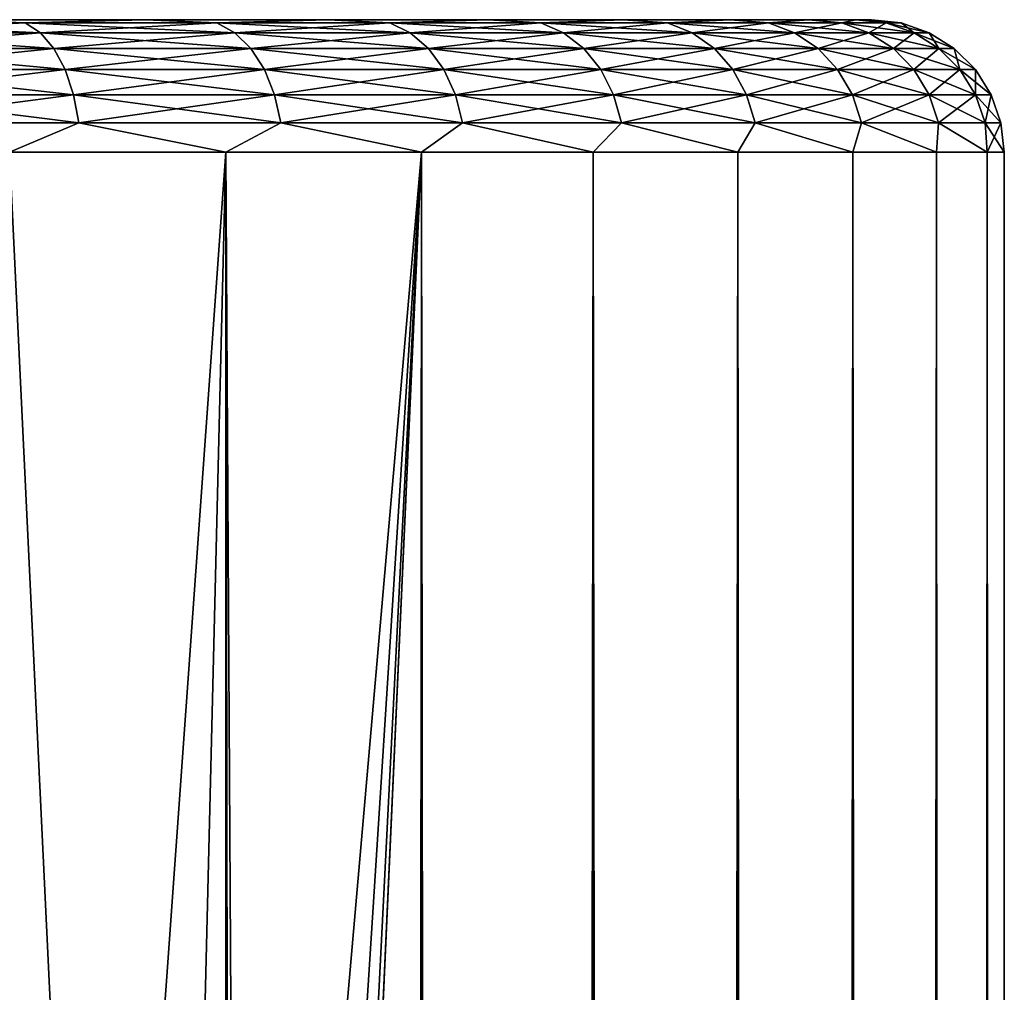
# Model space of a CAD drawing. Extents: x -265 to 265, y 0 to 1027.
# Tile 295 of 295: x 257.58 to 265, y 1012.67 to 1020. Entities that reach past the tile are written whole.
import ezdxf

# ---------------------------------------------------------------- set-up
doc = ezdxf.new("R2010")
doc.units = 0
doc.header["$LTSCALE"] = 41.718519
for name, color, linetype in [('102', 7, 'CONTINUOUS'), ('103', 7, 'CONTINUOUS'), ('104', 7, 'CONTINUOUS'), ('107', 7, 'CONTINUOUS'), ('108', 7, 'CONTINUOUS')]:
    doc.layers.add(name, color=color, linetype=linetype)

msp = doc.modelspace()

# ---------------------------------------------------------------- linework, layer by layer
at = {"layer": '102', "color": 7, "linetype": 'CONTINUOUS'}
for points in [[(257, 1020, 12.1243), (258.5227, 1020, 11.1069), (257, 1020, -12.1243), (257, 1020, 12.1243)], [(257, 1020, -12.1243), (258.5227, 1020, 11.1069), (258.5227, 1020, -11.1069), (257, 1020, -12.1243)], [(258.5227, 1020, 11.1069), (259.8995, 1020, 9.8995), (258.5227, 1020, -11.1069), (258.5227, 1020, 11.1069)], [(258.5227, 1020, -11.1069), (259.8995, 1020, 9.8995), (259.8995, 1020, -9.8995), (258.5227, 1020, -11.1069)], [(259.8995, 1020, 9.8995), (261.107, 1020, 8.5226), (259.8995, 1020, -9.8995), (259.8995, 1020, 9.8995)], [(259.8995, 1020, -9.8995), (261.107, 1020, 8.5226), (261.107, 1020, -8.5226), (259.8995, 1020, -9.8995)], [(261.107, 1020, 8.5226), (262.1244, 1020, 7), (261.107, 1020, -8.5226), (261.107, 1020, 8.5226)], [(261.107, 1020, -8.5226), (262.1244, 1020, 7), (262.1244, 1020, -7), (261.107, 1020, -8.5226)], [(262.1244, 1020, 7), (262.9343, 1020, 5.3575), (262.1244, 1020, -7), (262.1244, 1020, 7)], [(262.1244, 1020, -7), (262.9343, 1020, 5.3575), (262.9343, 1020, -5.3575), (262.1244, 1020, -7)], [(262.9343, 1020, 5.3575), (263.523, 1020, 3.6234), (262.9343, 1020, -5.3575), (262.9343, 1020, 5.3575)], [(262.9343, 1020, -5.3575), (263.523, 1020, 3.6234), (263.523, 1020, -3.6234), (262.9343, 1020, -5.3575)], [(263.523, 1020, 3.6234), (263.8802, 1020, 1.8273), (263.523, 1020, -3.6234), (263.523, 1020, 3.6234)], [(263.523, 1020, -3.6234), (263.8802, 1020, 1.8273), (263.8802, 1020, -1.8273), (263.523, 1020, -3.6234)], [(263.8802, 1020, 1.8273), (264, 1020), (263.8802, 1020, -1.8273), (263.8802, 1020, 1.8273)]]:
    msp.add_3dface(points, dxfattribs=at)
at = {"layer": '103', "color": 7, "linetype": 'CONTINUOUS'}
for points in [[(257.5, 1, 12.9904), (259.1314, 1, 11.9003), (257.5, 1019, 12.9904), (257.5, 1, 12.9904)], [(257.5, 1019, 12.9904), (259.1314, 1, 11.9003), (259.1314, 1019, 11.9003), (257.5, 1019, 12.9904)], [(259.1314, 1, 11.9003), (260.6066, 1, 10.6066), (259.1314, 1019, 11.9003), (259.1314, 1, 11.9003)], [(259.1314, 1019, 11.9003), (260.6066, 1, 10.6066), (260.6066, 1019, 10.6066), (259.1314, 1019, 11.9003)], [(260.6066, 1, 10.6066), (261.9003, 1, 9.1314), (260.6066, 1019, 10.6066), (260.6066, 1, 10.6066)], [(260.6066, 1019, 10.6066), (261.9003, 1, 9.1314), (261.9003, 1019, 9.1314), (260.6066, 1019, 10.6066)], [(261.9003, 1, 9.1314), (262.9904, 1, 7.5), (261.9003, 1019, 9.1314), (261.9003, 1, 9.1314)], [(261.9003, 1019, 9.1314), (262.9904, 1, 7.5), (262.9904, 1019, 7.5), (261.9003, 1019, 9.1314)], [(262.9904, 1, 7.5), (263.8582, 1, 5.7403), (262.9904, 1019, 7.5), (262.9904, 1, 7.5)], [(262.9904, 1019, 7.5), (263.8582, 1, 5.7403), (263.8582, 1019, 5.7403), (262.9904, 1019, 7.5)], [(263.8582, 1, 5.7403), (264.4889, 1, 3.8823), (263.8582, 1019, 5.7403), (263.8582, 1, 5.7403)], [(263.8582, 1019, 5.7403), (264.4889, 1, 3.8823), (264.4889, 1019, 3.8823), (263.8582, 1019, 5.7403)], [(264.4889, 1, 3.8823), (264.8717, 1, 1.9579), (264.4889, 1019, 3.8823), (264.4889, 1, 3.8823)], [(264.4889, 1019, 3.8823), (264.8717, 1, 1.9579), (264.8717, 1019, 1.9579), (264.4889, 1019, 3.8823)], [(264.8717, 1, 1.9579), (265, 1), (264.8717, 1019, 1.9579), (264.8717, 1, 1.9579)], [(264.8717, 1019, 1.9579), (265, 1), (265, 1019), (264.8717, 1019, 1.9579)]]:
    msp.add_3dface(points, dxfattribs=at)
at = {"layer": '104', "color": 7, "linetype": 'CONTINUOUS'}
for points in [[(257.3737, 1006.379, -13.0625), (257.5, 1019, -12.9904), (258.1533, 1005.3466, -12.5906), (257.3737, 1006.379, -13.0625)], [(257.5, 1019, -12.9904), (259.1314, 1019, -11.9003), (258.1533, 1005.3466, -12.5906), (257.5, 1019, -12.9904)], [(258.1533, 1005.3466, -12.5906), (259.1314, 1019, -11.9003), (258.7723, 1004.2554, -12.1674), (258.1533, 1005.3466, -12.5906)], [(258.7723, 1004.2554, -12.1674), (259.1314, 1019, -11.9003), (259.2244, 1003.1581, -11.8284), (258.7723, 1004.2554, -12.1674)], [(259.1314, 1019, -11.9003), (260.6066, 1019, -10.6066), (259.2244, 1003.1581, -11.8284), (259.1314, 1019, -11.9003)], [(259.2244, 1003.1581, -11.8284), (260.6066, 1019, -10.6066), (259.525, 1002.0825, -11.5877), (259.2244, 1003.1581, -11.8284)], [(259.525, 1002.0825, -11.5877), (260.6066, 1019, -10.6066), (259.6951, 1001.0333, -11.4457), (259.525, 1002.0825, -11.5877)], [(259.6951, 1001.0333, -11.4457), (260.6066, 1019, -10.6066), (259.75, 1000, -11.399), (259.6951, 1001.0333, -11.4457)], [(260.6066, 1019, -10.6066), (260.6066, 1, -10.6066), (259.75, 20, -11.399), (260.6066, 1019, -10.6066)], [(259.75, 1000, -11.399), (260.6066, 1019, -10.6066), (259.75, 20, -11.399), (259.75, 1000, -11.399)], [(261.9003, 1, -9.1314), (260.6066, 1, -10.6066), (261.9003, 1019, -9.1314), (261.9003, 1, -9.1314)], [(261.9003, 1019, -9.1314), (260.6066, 1, -10.6066), (260.6066, 1019, -10.6066), (261.9003, 1019, -9.1314)], [(262.9904, 1, -7.5), (261.9003, 1, -9.1314), (262.9904, 1019, -7.5), (262.9904, 1, -7.5)], [(262.9904, 1019, -7.5), (261.9003, 1, -9.1314), (261.9003, 1019, -9.1314), (262.9904, 1019, -7.5)], [(263.8582, 1, -5.7403), (262.9904, 1, -7.5), (263.8582, 1019, -5.7403), (263.8582, 1, -5.7403)], [(263.8582, 1019, -5.7403), (262.9904, 1, -7.5), (262.9904, 1019, -7.5), (263.8582, 1019, -5.7403)], [(264.4889, 1, -3.8823), (263.8582, 1, -5.7403), (264.4889, 1019, -3.8823), (264.4889, 1, -3.8823)], [(264.4889, 1019, -3.8823), (263.8582, 1, -5.7403), (263.8582, 1019, -5.7403), (264.4889, 1019, -3.8823)], [(264.8717, 1, -1.9579), (264.4889, 1, -3.8823), (264.8717, 1019, -1.9579), (264.8717, 1, -1.9579)], [(264.8717, 1019, -1.9579), (264.4889, 1, -3.8823), (264.4889, 1019, -3.8823), (264.8717, 1019, -1.9579)], [(265, 1019), (265, 1), (264.8717, 1, -1.9579), (265, 1019)], [(265, 1019), (264.8717, 1, -1.9579), (264.8717, 1019, -1.9579), (265, 1019)]]:
    msp.add_3dface(points, dxfattribs=at)
at = {"layer": '107', "color": 7, "linetype": 'CONTINUOUS'}
for points in [[(257.6202, 1019.9752, 12.0075), (257, 1020, 12.1243), (256.0552, 1019.9752, 12.8679), (257.6202, 1019.9752, 12.0075)], [(257.6202, 1019.9752, 12.0075), (256.0552, 1019.9752, 12.8679), (257.7336, 1019.9014, 12.1862), (257.6202, 1019.9752, 12.0075)], [(257.7336, 1019.9014, 12.1862), (256.0552, 1019.9752, 12.8679), (256.1453, 1019.9014, 13.0594), (257.7336, 1019.9014, 12.1862)], [(258.5227, 1020, 11.1069), (257, 1020, 12.1243), (257.6202, 1019.9752, 12.0075), (258.5227, 1020, 11.1069)], [(259.0651, 1019.9752, 10.9578), (258.5227, 1020, 11.1069), (257.6202, 1019.9752, 12.0075), (259.0651, 1019.9752, 10.9578)], [(259.0651, 1019.9752, 10.9578), (257.6202, 1019.9752, 12.0075), (259.2, 1019.9014, 11.1209), (259.0651, 1019.9752, 10.9578)], [(259.2, 1019.9014, 11.1209), (257.6202, 1019.9752, 12.0075), (257.7336, 1019.9014, 12.1862), (259.2, 1019.9014, 11.1209)], [(259.8995, 1020, 9.8995), (258.5227, 1020, 11.1069), (259.0651, 1019.9752, 10.9578), (259.8995, 1020, 9.8995)], [(260.367, 1019.9752, 9.7352), (259.8995, 1020, 9.8995), (259.0651, 1019.9752, 10.9578), (260.367, 1019.9752, 9.7352)], [(260.367, 1019.9752, 9.7352), (259.0651, 1019.9752, 10.9578), (260.5213, 1019.9014, 9.8801), (260.367, 1019.9752, 9.7352)], [(260.5213, 1019.9014, 9.8801), (259.0651, 1019.9752, 10.9578), (259.2, 1019.9014, 11.1209), (260.5213, 1019.9014, 9.8801)], [(261.107, 1020, 8.5226), (259.8995, 1020, 9.8995), (260.367, 1019.9752, 9.7352), (261.107, 1020, 8.5226)], [(261.5054, 1019.9752, 8.3591), (261.107, 1020, 8.5226), (260.367, 1019.9752, 9.7352), (261.5054, 1019.9752, 8.3591)], [(261.5054, 1019.9752, 8.3591), (260.367, 1019.9752, 9.7352), (261.6766, 1019.9014, 8.4835), (261.5054, 1019.9752, 8.3591)], [(261.6766, 1019.9014, 8.4835), (260.367, 1019.9752, 9.7352), (260.5213, 1019.9014, 9.8801), (261.6766, 1019.9014, 8.4835)], [(262.1244, 1020, 7), (261.107, 1020, 8.5226), (261.5054, 1019.9752, 8.3591), (262.1244, 1020, 7)], [(262.4623, 1019.9752, 6.8512), (262.1244, 1020, 7), (261.5054, 1019.9752, 8.3591), (262.4623, 1019.9752, 6.8512)], [(262.4623, 1019.9752, 6.8512), (261.5054, 1019.9752, 8.3591), (262.6478, 1019.9014, 6.9532), (262.4623, 1019.9752, 6.8512)], [(262.6478, 1019.9014, 6.9532), (261.5054, 1019.9752, 8.3591), (261.6766, 1019.9014, 8.4835), (262.6478, 1019.9014, 6.9532)], [(262.9343, 1020, 5.3575), (262.1244, 1020, 7), (262.4623, 1019.9752, 6.8512), (262.9343, 1020, 5.3575)], [(263.2227, 1019.9752, 5.2353), (262.9343, 1020, 5.3575), (262.4623, 1019.9752, 6.8512), (263.2227, 1019.9752, 5.2353)], [(263.2227, 1019.9752, 5.2353), (262.4623, 1019.9752, 6.8512), (263.4195, 1019.9014, 5.3132), (263.2227, 1019.9752, 5.2353)], [(263.4195, 1019.9014, 5.3132), (262.4623, 1019.9752, 6.8512), (262.6478, 1019.9014, 6.9532), (263.4195, 1019.9014, 5.3132)], [(263.523, 1020, 3.6234), (262.9343, 1020, 5.3575), (263.2227, 1019.9752, 5.2353), (263.523, 1020, 3.6234)], [(263.7746, 1019.9752, 3.5367), (263.523, 1020, 3.6234), (263.2227, 1019.9752, 5.2353), (263.7746, 1019.9752, 3.5367)], [(263.7746, 1019.9752, 3.5367), (263.2227, 1019.9752, 5.2353), (263.9796, 1019.9014, 3.5894), (263.7746, 1019.9752, 3.5367)], [(263.9796, 1019.9014, 3.5894), (263.2227, 1019.9752, 5.2353), (263.4195, 1019.9014, 5.3132), (263.9796, 1019.9014, 3.5894)], [(263.8802, 1020, 1.8273), (263.523, 1020, 3.6234), (263.7746, 1019.9752, 3.5367), (263.8802, 1020, 1.8273)], [(264.1093, 1019.9752, 1.7824), (263.8802, 1020, 1.8273), (263.7746, 1019.9752, 3.5367), (264.1093, 1019.9752, 1.7824)], [(264.1093, 1019.9752, 1.7824), (263.7746, 1019.9752, 3.5367), (264.3193, 1019.9014, 1.8089), (264.1093, 1019.9752, 1.7824)], [(264.3193, 1019.9014, 1.8089), (263.7746, 1019.9752, 3.5367), (263.9796, 1019.9014, 3.5894), (264.3193, 1019.9014, 1.8089)], [(264, 1020), (263.8802, 1020, 1.8273), (264.2214, 1019.9752), (264, 1020)], [(264.2214, 1019.9752), (263.8802, 1020, 1.8273), (264.1093, 1019.9752, 1.7824), (264.2214, 1019.9752)], [(264.2214, 1019.9752), (264.1093, 1019.9752, 1.7824), (264.4331, 1019.9014), (264.2214, 1019.9752)], [(264.4331, 1019.9014), (264.1093, 1019.9752, 1.7824), (264.3193, 1019.9014, 1.8089), (264.4331, 1019.9014)], [(257.7336, 1019.9014, 12.1862), (256.1453, 1019.9014, 13.0594), (257.8354, 1019.7823, 12.3466), (257.7336, 1019.9014, 12.1862)], [(257.8354, 1019.7823, 12.3466), (256.1453, 1019.9014, 13.0594), (256.2262, 1019.7823, 13.2313), (257.8354, 1019.7823, 12.3466)], [(259.2, 1019.9014, 11.1209), (257.7336, 1019.9014, 12.1862), (259.321, 1019.7823, 11.2672), (259.2, 1019.9014, 11.1209)], [(259.321, 1019.7823, 11.2672), (257.7336, 1019.9014, 12.1862), (257.8354, 1019.7823, 12.3466), (259.321, 1019.7823, 11.2672)], [(260.5213, 1019.9014, 9.8801), (259.2, 1019.9014, 11.1209), (260.6597, 1019.7823, 10.0101), (260.5213, 1019.9014, 9.8801)], [(260.6597, 1019.7823, 10.0101), (259.2, 1019.9014, 11.1209), (259.321, 1019.7823, 11.2672), (260.6597, 1019.7823, 10.0101)], [(261.6766, 1019.9014, 8.4835), (260.5213, 1019.9014, 9.8801), (261.8302, 1019.7823, 8.5952), (261.6766, 1019.9014, 8.4835)], [(261.8302, 1019.7823, 8.5952), (260.5213, 1019.9014, 9.8801), (260.6597, 1019.7823, 10.0101), (261.8302, 1019.7823, 8.5952)], [(262.6478, 1019.9014, 6.9532), (261.6766, 1019.9014, 8.4835), (262.8142, 1019.7823, 7.0447), (262.6478, 1019.9014, 6.9532)], [(262.8142, 1019.7823, 7.0447), (261.6766, 1019.9014, 8.4835), (261.8302, 1019.7823, 8.5952), (262.8142, 1019.7823, 7.0447)], [(263.4195, 1019.9014, 5.3132), (262.6478, 1019.9014, 6.9532), (263.5961, 1019.7823, 5.3831), (263.4195, 1019.9014, 5.3132)], [(263.5961, 1019.7823, 5.3831), (262.6478, 1019.9014, 6.9532), (262.8142, 1019.7823, 7.0447), (263.5961, 1019.7823, 5.3831)], [(263.9796, 1019.9014, 3.5894), (263.4195, 1019.9014, 5.3132), (264.1636, 1019.7823, 3.6366), (263.9796, 1019.9014, 3.5894)], [(264.1636, 1019.7823, 3.6366), (263.4195, 1019.9014, 5.3132), (263.5961, 1019.7823, 5.3831), (264.1636, 1019.7823, 3.6366)], [(264.3193, 1019.9014, 1.8089), (263.9796, 1019.9014, 3.5894), (264.5077, 1019.7823, 1.8327), (264.3193, 1019.9014, 1.8089)], [(264.5077, 1019.7823, 1.8327), (263.9796, 1019.9014, 3.5894), (264.1636, 1019.7823, 3.6366), (264.5077, 1019.7823, 1.8327)], [(264.4331, 1019.9014), (264.3193, 1019.9014, 1.8089), (264.623, 1019.7823), (264.4331, 1019.9014)], [(264.623, 1019.7823), (264.3193, 1019.9014, 1.8089), (264.5077, 1019.7823, 1.8327), (264.623, 1019.7823)], [(257.8354, 1019.7823, 12.3466), (256.2262, 1019.7823, 13.2313), (257.9204, 1019.6238, 12.4805), (257.8354, 1019.7823, 12.3466)], [(257.9204, 1019.6238, 12.4805), (256.2262, 1019.7823, 13.2313), (256.2937, 1019.6238, 13.3747), (257.9204, 1019.6238, 12.4805)], [(259.321, 1019.7823, 11.2672), (257.8354, 1019.7823, 12.3466), (259.4221, 1019.6238, 11.3894), (259.321, 1019.7823, 11.2672)], [(259.4221, 1019.6238, 11.3894), (257.8354, 1019.7823, 12.3466), (257.9204, 1019.6238, 12.4805), (259.4221, 1019.6238, 11.3894)], [(260.6597, 1019.7823, 10.0101), (259.321, 1019.7823, 11.2672), (260.7753, 1019.6238, 10.1187), (260.6597, 1019.7823, 10.0101)], [(260.7753, 1019.6238, 10.1187), (259.321, 1019.7823, 11.2672), (259.4221, 1019.6238, 11.3894), (260.7753, 1019.6238, 10.1187)], [(261.8302, 1019.7823, 8.5952), (260.6597, 1019.7823, 10.0101), (261.9585, 1019.6238, 8.6884), (261.8302, 1019.7823, 8.5952)], [(261.9585, 1019.6238, 8.6884), (260.6597, 1019.7823, 10.0101), (260.7753, 1019.6238, 10.1187), (261.9585, 1019.6238, 8.6884)], [(262.8142, 1019.7823, 7.0447), (261.8302, 1019.7823, 8.5952), (262.9532, 1019.6238, 7.1211), (262.8142, 1019.7823, 7.0447)], [(262.9532, 1019.6238, 7.1211), (261.8302, 1019.7823, 8.5952), (261.9585, 1019.6238, 8.6884), (262.9532, 1019.6238, 7.1211)], [(263.5961, 1019.7823, 5.3831), (262.8142, 1019.7823, 7.0447), (263.7435, 1019.6238, 5.4415), (263.5961, 1019.7823, 5.3831)], [(263.7435, 1019.6238, 5.4415), (262.8142, 1019.7823, 7.0447), (262.9532, 1019.6238, 7.1211), (263.7435, 1019.6238, 5.4415)], [(264.1636, 1019.7823, 3.6366), (263.5961, 1019.7823, 5.3831), (264.3172, 1019.6238, 3.676), (264.1636, 1019.7823, 3.6366)], [(264.3172, 1019.6238, 3.676), (263.5961, 1019.7823, 5.3831), (263.7435, 1019.6238, 5.4415), (264.3172, 1019.6238, 3.676)], [(264.5077, 1019.7823, 1.8327), (264.1636, 1019.7823, 3.6366), (264.665, 1019.6238, 1.8526), (264.5077, 1019.7823, 1.8327)], [(264.665, 1019.6238, 1.8526), (264.1636, 1019.7823, 3.6366), (264.3172, 1019.6238, 3.676), (264.665, 1019.6238, 1.8526)], [(264.623, 1019.7823), (264.5077, 1019.7823, 1.8327), (264.7816, 1019.6238), (264.623, 1019.7823)], [(264.7816, 1019.6238), (264.5077, 1019.7823, 1.8327), (264.665, 1019.6238, 1.8526), (264.7816, 1019.6238)], [(257.9204, 1019.6238, 12.4805), (256.2937, 1019.6238, 13.3747), (257.9843, 1019.4341, 12.5812), (257.9204, 1019.6238, 12.4805)], [(257.9843, 1019.4341, 12.5812), (256.2937, 1019.6238, 13.3747), (256.3445, 1019.4341, 13.4827), (257.9843, 1019.4341, 12.5812)], [(259.4221, 1019.6238, 11.3894), (257.9204, 1019.6238, 12.4805), (259.4982, 1019.4341, 11.4813), (259.4221, 1019.6238, 11.3894)], [(259.4982, 1019.4341, 11.4813), (257.9204, 1019.6238, 12.4805), (257.9843, 1019.4341, 12.5812), (259.4982, 1019.4341, 11.4813)], [(260.7753, 1019.6238, 10.1187), (259.4221, 1019.6238, 11.3894), (260.8623, 1019.4341, 10.2003), (260.7753, 1019.6238, 10.1187)], [(260.8623, 1019.4341, 10.2003), (259.4221, 1019.6238, 11.3894), (259.4982, 1019.4341, 11.4813), (260.8623, 1019.4341, 10.2003)], [(261.9585, 1019.6238, 8.6884), (260.7753, 1019.6238, 10.1187), (262.0551, 1019.4341, 8.7585), (261.9585, 1019.6238, 8.6884)], [(262.0551, 1019.4341, 8.7585), (260.7753, 1019.6238, 10.1187), (260.8623, 1019.4341, 10.2003), (262.0551, 1019.4341, 8.7585)], [(262.9532, 1019.6238, 7.1211), (261.9585, 1019.6238, 8.6884), (263.0577, 1019.4341, 7.1785), (262.9532, 1019.6238, 7.1211)], [(263.0577, 1019.4341, 7.1785), (261.9585, 1019.6238, 8.6884), (262.0551, 1019.4341, 8.7585), (263.0577, 1019.4341, 7.1785)], [(263.7435, 1019.6238, 5.4415), (262.9532, 1019.6238, 7.1211), (263.8545, 1019.4341, 5.4854), (263.7435, 1019.6238, 5.4415)], [(263.8545, 1019.4341, 5.4854), (262.9532, 1019.6238, 7.1211), (263.0577, 1019.4341, 7.1785), (263.8545, 1019.4341, 5.4854)], [(264.3172, 1019.6238, 3.676), (263.7435, 1019.6238, 5.4415), (264.4327, 1019.4341, 3.7057), (264.3172, 1019.6238, 3.676)], [(264.4327, 1019.4341, 3.7057), (263.7435, 1019.6238, 5.4415), (263.8545, 1019.4341, 5.4854), (264.4327, 1019.4341, 3.7057)], [(264.665, 1019.6238, 1.8526), (264.3172, 1019.6238, 3.676), (264.7834, 1019.4341, 1.8676), (264.665, 1019.6238, 1.8526)], [(264.7834, 1019.4341, 1.8676), (264.3172, 1019.6238, 3.676), (264.4327, 1019.4341, 3.7057), (264.7834, 1019.4341, 1.8676)], [(264.7816, 1019.6238), (264.665, 1019.6238, 1.8526), (264.9009, 1019.4341), (264.7816, 1019.6238)], [(264.9009, 1019.4341), (264.665, 1019.6238, 1.8526), (264.7834, 1019.4341, 1.8676), (264.9009, 1019.4341)], [(257.9843, 1019.4341, 12.5812), (256.3445, 1019.4341, 13.4827), (258.024, 1019.2225, 12.6437), (257.9843, 1019.4341, 12.5812)], [(258.024, 1019.2225, 12.6437), (256.3445, 1019.4341, 13.4827), (256.376, 1019.2225, 13.5497), (258.024, 1019.2225, 12.6437)], [(259.4982, 1019.4341, 11.4813), (257.9843, 1019.4341, 12.5812), (259.5454, 1019.2225, 11.5384), (259.4982, 1019.4341, 11.4813)], [(259.5454, 1019.2225, 11.5384), (257.9843, 1019.4341, 12.5812), (258.024, 1019.2225, 12.6437), (259.5454, 1019.2225, 11.5384)], [(260.8623, 1019.4341, 10.2003), (259.4982, 1019.4341, 11.4813), (260.9163, 1019.2225, 10.251), (260.8623, 1019.4341, 10.2003)], [(260.9163, 1019.2225, 10.251), (259.4982, 1019.4341, 11.4813), (259.5454, 1019.2225, 11.5384), (260.9163, 1019.2225, 10.251)], [(262.0551, 1019.4341, 8.7585), (260.8623, 1019.4341, 10.2003), (262.115, 1019.2225, 8.802), (262.0551, 1019.4341, 8.7585)], [(262.115, 1019.2225, 8.802), (260.8623, 1019.4341, 10.2003), (260.9163, 1019.2225, 10.251), (262.115, 1019.2225, 8.802)], [(263.0577, 1019.4341, 7.1785), (262.0551, 1019.4341, 8.7585), (263.1226, 1019.2225, 7.2142), (263.0577, 1019.4341, 7.1785)], [(263.1226, 1019.2225, 7.2142), (262.0551, 1019.4341, 8.7585), (262.115, 1019.2225, 8.802), (263.1226, 1019.2225, 7.2142)], [(263.8545, 1019.4341, 5.4854), (263.0577, 1019.4341, 7.1785), (263.9233, 1019.2225, 5.5126), (263.8545, 1019.4341, 5.4854)], [(263.9233, 1019.2225, 5.5126), (263.0577, 1019.4341, 7.1785), (263.1226, 1019.2225, 7.2142), (263.9233, 1019.2225, 5.5126)], [(264.4327, 1019.4341, 3.7057), (263.8545, 1019.4341, 5.4854), (264.5045, 1019.2225, 3.7241), (264.4327, 1019.4341, 3.7057)], [(264.5045, 1019.2225, 3.7241), (263.8545, 1019.4341, 5.4854), (263.9233, 1019.2225, 5.5126), (264.5045, 1019.2225, 3.7241)], [(264.7834, 1019.4341, 1.8676), (264.4327, 1019.4341, 3.7057), (264.8568, 1019.2225, 1.8769), (264.7834, 1019.4341, 1.8676)], [(264.8568, 1019.2225, 1.8769), (264.4327, 1019.4341, 3.7057), (264.5045, 1019.2225, 3.7241), (264.8568, 1019.2225, 1.8769)], [(264.9009, 1019.4341), (264.7834, 1019.4341, 1.8676), (264.9749, 1019.2225), (264.9009, 1019.4341)], [(264.9749, 1019.2225), (264.7834, 1019.4341, 1.8676), (264.8568, 1019.2225, 1.8769), (264.9749, 1019.2225)], [(257.5, 1019, 12.9904), (258.024, 1019.2225, 12.6437), (256.376, 1019.2225, 13.5497), (257.5, 1019, 12.9904)], [(257.5, 1019, 12.9904), (259.1314, 1019, 11.9003), (258.024, 1019.2225, 12.6437), (257.5, 1019, 12.9904)], [(259.1314, 1019, 11.9003), (259.5454, 1019.2225, 11.5384), (258.024, 1019.2225, 12.6437), (259.1314, 1019, 11.9003)], [(259.1314, 1019, 11.9003), (260.6066, 1019, 10.6066), (259.5454, 1019.2225, 11.5384), (259.1314, 1019, 11.9003)], [(260.6066, 1019, 10.6066), (260.9163, 1019.2225, 10.251), (259.5454, 1019.2225, 11.5384), (260.6066, 1019, 10.6066)], [(260.6066, 1019, 10.6066), (261.9003, 1019, 9.1314), (260.9163, 1019.2225, 10.251), (260.6066, 1019, 10.6066)], [(261.9003, 1019, 9.1314), (262.115, 1019.2225, 8.802), (260.9163, 1019.2225, 10.251), (261.9003, 1019, 9.1314)], [(261.9003, 1019, 9.1314), (262.9904, 1019, 7.5), (262.115, 1019.2225, 8.802), (261.9003, 1019, 9.1314)], [(262.9904, 1019, 7.5), (263.1226, 1019.2225, 7.2142), (262.115, 1019.2225, 8.802), (262.9904, 1019, 7.5)], [(262.9904, 1019, 7.5), (263.8582, 1019, 5.7403), (263.1226, 1019.2225, 7.2142), (262.9904, 1019, 7.5)], [(263.8582, 1019, 5.7403), (263.9233, 1019.2225, 5.5126), (263.1226, 1019.2225, 7.2142), (263.8582, 1019, 5.7403)], [(263.8582, 1019, 5.7403), (264.4889, 1019, 3.8823), (263.9233, 1019.2225, 5.5126), (263.8582, 1019, 5.7403)], [(264.4889, 1019, 3.8823), (264.5045, 1019.2225, 3.7241), (263.9233, 1019.2225, 5.5126), (264.4889, 1019, 3.8823)], [(264.4889, 1019, 3.8823), (264.8717, 1019, 1.9579), (264.5045, 1019.2225, 3.7241), (264.4889, 1019, 3.8823)], [(264.8717, 1019, 1.9579), (264.8568, 1019.2225, 1.8769), (264.5045, 1019.2225, 3.7241), (264.8717, 1019, 1.9579)], [(264.8717, 1019, 1.9579), (265, 1019), (264.8568, 1019.2225, 1.8769), (264.8717, 1019, 1.9579)], [(265, 1019), (264.9749, 1019.2225), (264.8568, 1019.2225, 1.8769), (265, 1019)]]:
    msp.add_3dface(points, dxfattribs=at)
at = {"layer": '108', "color": 7, "linetype": 'CONTINUOUS'}
for points in [[(256.0552, 1019.9752, -12.8679), (257, 1020, -12.1243), (257.6202, 1019.9752, -12.0075), (256.0552, 1019.9752, -12.8679)], [(256.0552, 1019.9752, -12.8679), (257.6202, 1019.9752, -12.0075), (256.1453, 1019.9014, -13.0594), (256.0552, 1019.9752, -12.8679)], [(256.1453, 1019.9014, -13.0594), (257.6202, 1019.9752, -12.0075), (257.7336, 1019.9014, -12.1862), (256.1453, 1019.9014, -13.0594)], [(257, 1020, -12.1243), (258.5227, 1020, -11.1069), (257.6202, 1019.9752, -12.0075), (257, 1020, -12.1243)], [(257.6202, 1019.9752, -12.0075), (258.5227, 1020, -11.1069), (259.0651, 1019.9752, -10.9578), (257.6202, 1019.9752, -12.0075)], [(257.6202, 1019.9752, -12.0075), (259.0651, 1019.9752, -10.9578), (257.7336, 1019.9014, -12.1862), (257.6202, 1019.9752, -12.0075)], [(257.7336, 1019.9014, -12.1862), (259.0651, 1019.9752, -10.9578), (259.2, 1019.9014, -11.1209), (257.7336, 1019.9014, -12.1862)], [(258.5227, 1020, -11.1069), (259.8995, 1020, -9.8995), (259.0651, 1019.9752, -10.9578), (258.5227, 1020, -11.1069)], [(259.0651, 1019.9752, -10.9578), (259.8995, 1020, -9.8995), (260.367, 1019.9752, -9.7352), (259.0651, 1019.9752, -10.9578)], [(259.0651, 1019.9752, -10.9578), (260.367, 1019.9752, -9.7352), (259.2, 1019.9014, -11.1209), (259.0651, 1019.9752, -10.9578)], [(259.2, 1019.9014, -11.1209), (260.367, 1019.9752, -9.7352), (260.5213, 1019.9014, -9.8801), (259.2, 1019.9014, -11.1209)], [(259.8995, 1020, -9.8995), (261.107, 1020, -8.5226), (260.367, 1019.9752, -9.7352), (259.8995, 1020, -9.8995)], [(260.367, 1019.9752, -9.7352), (261.107, 1020, -8.5226), (261.5054, 1019.9752, -8.3591), (260.367, 1019.9752, -9.7352)], [(260.367, 1019.9752, -9.7352), (261.5054, 1019.9752, -8.3591), (260.5213, 1019.9014, -9.8801), (260.367, 1019.9752, -9.7352)], [(260.5213, 1019.9014, -9.8801), (261.5054, 1019.9752, -8.3591), (261.6766, 1019.9014, -8.4835), (260.5213, 1019.9014, -9.8801)], [(261.107, 1020, -8.5226), (262.1244, 1020, -7), (261.5054, 1019.9752, -8.3591), (261.107, 1020, -8.5226)], [(261.5054, 1019.9752, -8.3591), (262.1244, 1020, -7), (262.4623, 1019.9752, -6.8512), (261.5054, 1019.9752, -8.3591)], [(261.5054, 1019.9752, -8.3591), (262.4623, 1019.9752, -6.8512), (261.6766, 1019.9014, -8.4835), (261.5054, 1019.9752, -8.3591)], [(261.6766, 1019.9014, -8.4835), (262.4623, 1019.9752, -6.8512), (262.6478, 1019.9014, -6.9532), (261.6766, 1019.9014, -8.4835)], [(262.1244, 1020, -7), (262.9343, 1020, -5.3575), (262.4623, 1019.9752, -6.8512), (262.1244, 1020, -7)], [(262.4623, 1019.9752, -6.8512), (262.9343, 1020, -5.3575), (263.2227, 1019.9752, -5.2353), (262.4623, 1019.9752, -6.8512)], [(262.4623, 1019.9752, -6.8512), (263.2227, 1019.9752, -5.2353), (262.6478, 1019.9014, -6.9532), (262.4623, 1019.9752, -6.8512)], [(262.6478, 1019.9014, -6.9532), (263.2227, 1019.9752, -5.2353), (263.4195, 1019.9014, -5.3132), (262.6478, 1019.9014, -6.9532)], [(262.9343, 1020, -5.3575), (263.523, 1020, -3.6234), (263.2227, 1019.9752, -5.2353), (262.9343, 1020, -5.3575)], [(263.2227, 1019.9752, -5.2353), (263.523, 1020, -3.6234), (263.7746, 1019.9752, -3.5367), (263.2227, 1019.9752, -5.2353)], [(263.2227, 1019.9752, -5.2353), (263.7746, 1019.9752, -3.5367), (263.4195, 1019.9014, -5.3132), (263.2227, 1019.9752, -5.2353)], [(263.4195, 1019.9014, -5.3132), (263.7746, 1019.9752, -3.5367), (263.9796, 1019.9014, -3.5894), (263.4195, 1019.9014, -5.3132)], [(263.523, 1020, -3.6234), (263.8802, 1020, -1.8273), (263.7746, 1019.9752, -3.5367), (263.523, 1020, -3.6234)], [(263.7746, 1019.9752, -3.5367), (263.8802, 1020, -1.8273), (264.1093, 1019.9752, -1.7824), (263.7746, 1019.9752, -3.5367)], [(263.7746, 1019.9752, -3.5367), (264.1093, 1019.9752, -1.7824), (263.9796, 1019.9014, -3.5894), (263.7746, 1019.9752, -3.5367)], [(263.8802, 1020, -1.8273), (264, 1020), (264.1093, 1019.9752, -1.7824), (263.8802, 1020, -1.8273)], [(263.9796, 1019.9014, -3.5894), (264.1093, 1019.9752, -1.7824), (264.3193, 1019.9014, -1.8089), (263.9796, 1019.9014, -3.5894)], [(264, 1020), (264.2214, 1019.9752), (264.1093, 1019.9752, -1.7824), (264, 1020)], [(264.1093, 1019.9752, -1.7824), (264.2214, 1019.9752), (264.3193, 1019.9014, -1.8089), (264.1093, 1019.9752, -1.7824)], [(264.2214, 1019.9752), (264.4331, 1019.9014), (264.3193, 1019.9014, -1.8089), (264.2214, 1019.9752)], [(256.1453, 1019.9014, -13.0594), (257.7336, 1019.9014, -12.1862), (256.2262, 1019.7823, -13.2313), (256.1453, 1019.9014, -13.0594)], [(256.2262, 1019.7823, -13.2313), (257.7336, 1019.9014, -12.1862), (257.8354, 1019.7823, -12.3466), (256.2262, 1019.7823, -13.2313)], [(257.7336, 1019.9014, -12.1862), (259.2, 1019.9014, -11.1209), (257.8354, 1019.7823, -12.3466), (257.7336, 1019.9014, -12.1862)], [(257.8354, 1019.7823, -12.3466), (259.2, 1019.9014, -11.1209), (259.321, 1019.7823, -11.2672), (257.8354, 1019.7823, -12.3466)], [(259.2, 1019.9014, -11.1209), (260.5213, 1019.9014, -9.8801), (259.321, 1019.7823, -11.2672), (259.2, 1019.9014, -11.1209)], [(259.321, 1019.7823, -11.2672), (260.5213, 1019.9014, -9.8801), (260.6597, 1019.7823, -10.0101), (259.321, 1019.7823, -11.2672)], [(260.5213, 1019.9014, -9.8801), (261.6766, 1019.9014, -8.4835), (260.6597, 1019.7823, -10.0101), (260.5213, 1019.9014, -9.8801)], [(260.6597, 1019.7823, -10.0101), (261.6766, 1019.9014, -8.4835), (261.8302, 1019.7823, -8.5952), (260.6597, 1019.7823, -10.0101)], [(261.6766, 1019.9014, -8.4835), (262.6478, 1019.9014, -6.9532), (261.8302, 1019.7823, -8.5952), (261.6766, 1019.9014, -8.4835)], [(261.8302, 1019.7823, -8.5952), (262.6478, 1019.9014, -6.9532), (262.8142, 1019.7823, -7.0447), (261.8302, 1019.7823, -8.5952)], [(262.6478, 1019.9014, -6.9532), (263.4195, 1019.9014, -5.3132), (262.8142, 1019.7823, -7.0447), (262.6478, 1019.9014, -6.9532)], [(262.8142, 1019.7823, -7.0447), (263.4195, 1019.9014, -5.3132), (263.5961, 1019.7823, -5.3831), (262.8142, 1019.7823, -7.0447)], [(263.4195, 1019.9014, -5.3132), (263.9796, 1019.9014, -3.5894), (263.5961, 1019.7823, -5.3831), (263.4195, 1019.9014, -5.3132)], [(263.5961, 1019.7823, -5.3831), (263.9796, 1019.9014, -3.5894), (264.1636, 1019.7823, -3.6366), (263.5961, 1019.7823, -5.3831)], [(263.9796, 1019.9014, -3.5894), (264.3193, 1019.9014, -1.8089), (264.1636, 1019.7823, -3.6366), (263.9796, 1019.9014, -3.5894)], [(264.1636, 1019.7823, -3.6366), (264.3193, 1019.9014, -1.8089), (264.5077, 1019.7823, -1.8327), (264.1636, 1019.7823, -3.6366)], [(264.3193, 1019.9014, -1.8089), (264.4331, 1019.9014), (264.5077, 1019.7823, -1.8327), (264.3193, 1019.9014, -1.8089)], [(264.4331, 1019.9014), (264.623, 1019.7823), (264.5077, 1019.7823, -1.8327), (264.4331, 1019.9014)], [(256.2262, 1019.7823, -13.2313), (257.8354, 1019.7823, -12.3466), (256.2937, 1019.6238, -13.3747), (256.2262, 1019.7823, -13.2313)], [(256.2937, 1019.6238, -13.3747), (257.8354, 1019.7823, -12.3466), (257.9204, 1019.6238, -12.4805), (256.2937, 1019.6238, -13.3747)], [(257.8354, 1019.7823, -12.3466), (259.321, 1019.7823, -11.2672), (257.9204, 1019.6238, -12.4805), (257.8354, 1019.7823, -12.3466)], [(257.9204, 1019.6238, -12.4805), (259.321, 1019.7823, -11.2672), (259.4221, 1019.6238, -11.3894), (257.9204, 1019.6238, -12.4805)], [(259.321, 1019.7823, -11.2672), (260.6597, 1019.7823, -10.0101), (259.4221, 1019.6238, -11.3894), (259.321, 1019.7823, -11.2672)], [(259.4221, 1019.6238, -11.3894), (260.6597, 1019.7823, -10.0101), (260.7753, 1019.6238, -10.1187), (259.4221, 1019.6238, -11.3894)], [(260.6597, 1019.7823, -10.0101), (261.8302, 1019.7823, -8.5952), (260.7753, 1019.6238, -10.1187), (260.6597, 1019.7823, -10.0101)], [(260.7753, 1019.6238, -10.1187), (261.8302, 1019.7823, -8.5952), (261.9585, 1019.6238, -8.6884), (260.7753, 1019.6238, -10.1187)], [(261.8302, 1019.7823, -8.5952), (262.8142, 1019.7823, -7.0447), (261.9585, 1019.6238, -8.6884), (261.8302, 1019.7823, -8.5952)], [(261.9585, 1019.6238, -8.6884), (262.8142, 1019.7823, -7.0447), (262.9532, 1019.6238, -7.1211), (261.9585, 1019.6238, -8.6884)], [(262.8142, 1019.7823, -7.0447), (263.5961, 1019.7823, -5.3831), (262.9532, 1019.6238, -7.1211), (262.8142, 1019.7823, -7.0447)], [(262.9532, 1019.6238, -7.1211), (263.5961, 1019.7823, -5.3831), (263.7435, 1019.6238, -5.4415), (262.9532, 1019.6238, -7.1211)], [(263.5961, 1019.7823, -5.3831), (264.1636, 1019.7823, -3.6366), (263.7435, 1019.6238, -5.4415), (263.5961, 1019.7823, -5.3831)], [(263.7435, 1019.6238, -5.4415), (264.1636, 1019.7823, -3.6366), (264.3172, 1019.6238, -3.676), (263.7435, 1019.6238, -5.4415)], [(264.1636, 1019.7823, -3.6366), (264.5077, 1019.7823, -1.8327), (264.3172, 1019.6238, -3.676), (264.1636, 1019.7823, -3.6366)], [(264.3172, 1019.6238, -3.676), (264.5077, 1019.7823, -1.8327), (264.665, 1019.6238, -1.8526), (264.3172, 1019.6238, -3.676)], [(264.5077, 1019.7823, -1.8327), (264.623, 1019.7823), (264.665, 1019.6238, -1.8526), (264.5077, 1019.7823, -1.8327)], [(264.623, 1019.7823), (264.7816, 1019.6238), (264.665, 1019.6238, -1.8526), (264.623, 1019.7823)], [(256.2937, 1019.6238, -13.3747), (257.9204, 1019.6238, -12.4805), (256.3445, 1019.4341, -13.4827), (256.2937, 1019.6238, -13.3747)], [(256.3445, 1019.4341, -13.4827), (257.9204, 1019.6238, -12.4805), (257.9843, 1019.4341, -12.5812), (256.3445, 1019.4341, -13.4827)], [(257.9204, 1019.6238, -12.4805), (259.4221, 1019.6238, -11.3894), (257.9843, 1019.4341, -12.5812), (257.9204, 1019.6238, -12.4805)], [(257.9843, 1019.4341, -12.5812), (259.4221, 1019.6238, -11.3894), (259.4982, 1019.4341, -11.4813), (257.9843, 1019.4341, -12.5812)], [(259.4221, 1019.6238, -11.3894), (260.7753, 1019.6238, -10.1187), (259.4982, 1019.4341, -11.4813), (259.4221, 1019.6238, -11.3894)], [(259.4982, 1019.4341, -11.4813), (260.7753, 1019.6238, -10.1187), (260.8623, 1019.4341, -10.2003), (259.4982, 1019.4341, -11.4813)], [(260.7753, 1019.6238, -10.1187), (261.9585, 1019.6238, -8.6884), (260.8623, 1019.4341, -10.2003), (260.7753, 1019.6238, -10.1187)], [(260.8623, 1019.4341, -10.2003), (261.9585, 1019.6238, -8.6884), (262.0551, 1019.4341, -8.7585), (260.8623, 1019.4341, -10.2003)], [(261.9585, 1019.6238, -8.6884), (262.9532, 1019.6238, -7.1211), (262.0551, 1019.4341, -8.7585), (261.9585, 1019.6238, -8.6884)], [(262.0551, 1019.4341, -8.7585), (262.9532, 1019.6238, -7.1211), (263.0577, 1019.4341, -7.1785), (262.0551, 1019.4341, -8.7585)], [(262.9532, 1019.6238, -7.1211), (263.7435, 1019.6238, -5.4415), (263.0577, 1019.4341, -7.1785), (262.9532, 1019.6238, -7.1211)], [(263.0577, 1019.4341, -7.1785), (263.7435, 1019.6238, -5.4415), (263.8545, 1019.4341, -5.4854), (263.0577, 1019.4341, -7.1785)], [(263.7435, 1019.6238, -5.4415), (264.3172, 1019.6238, -3.676), (263.8545, 1019.4341, -5.4854), (263.7435, 1019.6238, -5.4415)], [(263.8545, 1019.4341, -5.4854), (264.3172, 1019.6238, -3.676), (264.4327, 1019.4341, -3.7057), (263.8545, 1019.4341, -5.4854)], [(264.3172, 1019.6238, -3.676), (264.665, 1019.6238, -1.8526), (264.4327, 1019.4341, -3.7057), (264.3172, 1019.6238, -3.676)], [(264.4327, 1019.4341, -3.7057), (264.665, 1019.6238, -1.8526), (264.7834, 1019.4341, -1.8676), (264.4327, 1019.4341, -3.7057)], [(264.665, 1019.6238, -1.8526), (264.7816, 1019.6238), (264.7834, 1019.4341, -1.8676), (264.665, 1019.6238, -1.8526)], [(264.7816, 1019.6238), (264.9009, 1019.4341), (264.7834, 1019.4341, -1.8676), (264.7816, 1019.6238)], [(256.3445, 1019.4341, -13.4827), (257.9843, 1019.4341, -12.5812), (256.376, 1019.2225, -13.5497), (256.3445, 1019.4341, -13.4827)], [(256.376, 1019.2225, -13.5497), (257.9843, 1019.4341, -12.5812), (258.024, 1019.2225, -12.6437), (256.376, 1019.2225, -13.5497)], [(257.9843, 1019.4341, -12.5812), (259.4982, 1019.4341, -11.4813), (258.024, 1019.2225, -12.6437), (257.9843, 1019.4341, -12.5812)], [(258.024, 1019.2225, -12.6437), (259.4982, 1019.4341, -11.4813), (259.5454, 1019.2225, -11.5384), (258.024, 1019.2225, -12.6437)], [(259.4982, 1019.4341, -11.4813), (260.8623, 1019.4341, -10.2003), (259.5454, 1019.2225, -11.5384), (259.4982, 1019.4341, -11.4813)], [(259.5454, 1019.2225, -11.5384), (260.8623, 1019.4341, -10.2003), (260.9163, 1019.2225, -10.251), (259.5454, 1019.2225, -11.5384)], [(260.8623, 1019.4341, -10.2003), (262.0551, 1019.4341, -8.7585), (260.9163, 1019.2225, -10.251), (260.8623, 1019.4341, -10.2003)], [(260.9163, 1019.2225, -10.251), (262.0551, 1019.4341, -8.7585), (262.115, 1019.2225, -8.802), (260.9163, 1019.2225, -10.251)], [(262.0551, 1019.4341, -8.7585), (263.0577, 1019.4341, -7.1785), (262.115, 1019.2225, -8.802), (262.0551, 1019.4341, -8.7585)], [(262.115, 1019.2225, -8.802), (263.0577, 1019.4341, -7.1785), (263.1226, 1019.2225, -7.2142), (262.115, 1019.2225, -8.802)], [(263.0577, 1019.4341, -7.1785), (263.8545, 1019.4341, -5.4854), (263.1226, 1019.2225, -7.2142), (263.0577, 1019.4341, -7.1785)], [(263.1226, 1019.2225, -7.2142), (263.8545, 1019.4341, -5.4854), (263.9233, 1019.2225, -5.5126), (263.1226, 1019.2225, -7.2142)], [(263.8545, 1019.4341, -5.4854), (264.4327, 1019.4341, -3.7057), (263.9233, 1019.2225, -5.5126), (263.8545, 1019.4341, -5.4854)], [(263.9233, 1019.2225, -5.5126), (264.4327, 1019.4341, -3.7057), (264.5045, 1019.2225, -3.7241), (263.9233, 1019.2225, -5.5126)], [(264.4327, 1019.4341, -3.7057), (264.7834, 1019.4341, -1.8676), (264.5045, 1019.2225, -3.7241), (264.4327, 1019.4341, -3.7057)], [(264.5045, 1019.2225, -3.7241), (264.7834, 1019.4341, -1.8676), (264.8568, 1019.2225, -1.8769), (264.5045, 1019.2225, -3.7241)], [(264.7834, 1019.4341, -1.8676), (264.9009, 1019.4341), (264.8568, 1019.2225, -1.8769), (264.7834, 1019.4341, -1.8676)], [(264.9009, 1019.4341), (264.9749, 1019.2225), (264.8568, 1019.2225, -1.8769), (264.9009, 1019.4341)], [(257.5, 1019, -12.9904), (256.376, 1019.2225, -13.5497), (258.024, 1019.2225, -12.6437), (257.5, 1019, -12.9904)], [(259.1314, 1019, -11.9003), (257.5, 1019, -12.9904), (258.024, 1019.2225, -12.6437), (259.1314, 1019, -11.9003)], [(259.1314, 1019, -11.9003), (258.024, 1019.2225, -12.6437), (259.5454, 1019.2225, -11.5384), (259.1314, 1019, -11.9003)], [(260.6066, 1019, -10.6066), (259.1314, 1019, -11.9003), (259.5454, 1019.2225, -11.5384), (260.6066, 1019, -10.6066)], [(260.6066, 1019, -10.6066), (259.5454, 1019.2225, -11.5384), (260.9163, 1019.2225, -10.251), (260.6066, 1019, -10.6066)], [(261.9003, 1019, -9.1314), (260.6066, 1019, -10.6066), (260.9163, 1019.2225, -10.251), (261.9003, 1019, -9.1314)], [(261.9003, 1019, -9.1314), (260.9163, 1019.2225, -10.251), (262.115, 1019.2225, -8.802), (261.9003, 1019, -9.1314)], [(262.9904, 1019, -7.5), (261.9003, 1019, -9.1314), (262.115, 1019.2225, -8.802), (262.9904, 1019, -7.5)], [(262.9904, 1019, -7.5), (262.115, 1019.2225, -8.802), (263.1226, 1019.2225, -7.2142), (262.9904, 1019, -7.5)], [(263.8582, 1019, -5.7403), (262.9904, 1019, -7.5), (263.1226, 1019.2225, -7.2142), (263.8582, 1019, -5.7403)], [(263.8582, 1019, -5.7403), (263.1226, 1019.2225, -7.2142), (263.9233, 1019.2225, -5.5126), (263.8582, 1019, -5.7403)], [(264.4889, 1019, -3.8823), (263.8582, 1019, -5.7403), (263.9233, 1019.2225, -5.5126), (264.4889, 1019, -3.8823)], [(264.4889, 1019, -3.8823), (263.9233, 1019.2225, -5.5126), (264.5045, 1019.2225, -3.7241), (264.4889, 1019, -3.8823)], [(264.8717, 1019, -1.9579), (264.4889, 1019, -3.8823), (264.5045, 1019.2225, -3.7241), (264.8717, 1019, -1.9579)], [(264.8717, 1019, -1.9579), (264.5045, 1019.2225, -3.7241), (264.8568, 1019.2225, -1.8769), (264.8717, 1019, -1.9579)], [(264.9749, 1019.2225), (264.8717, 1019, -1.9579), (264.8568, 1019.2225, -1.8769), (264.9749, 1019.2225)], [(265, 1019), (264.8717, 1019, -1.9579), (264.9749, 1019.2225), (265, 1019)]]:
    msp.add_3dface(points, dxfattribs=at)

doc.saveas('drawing.dxf')
